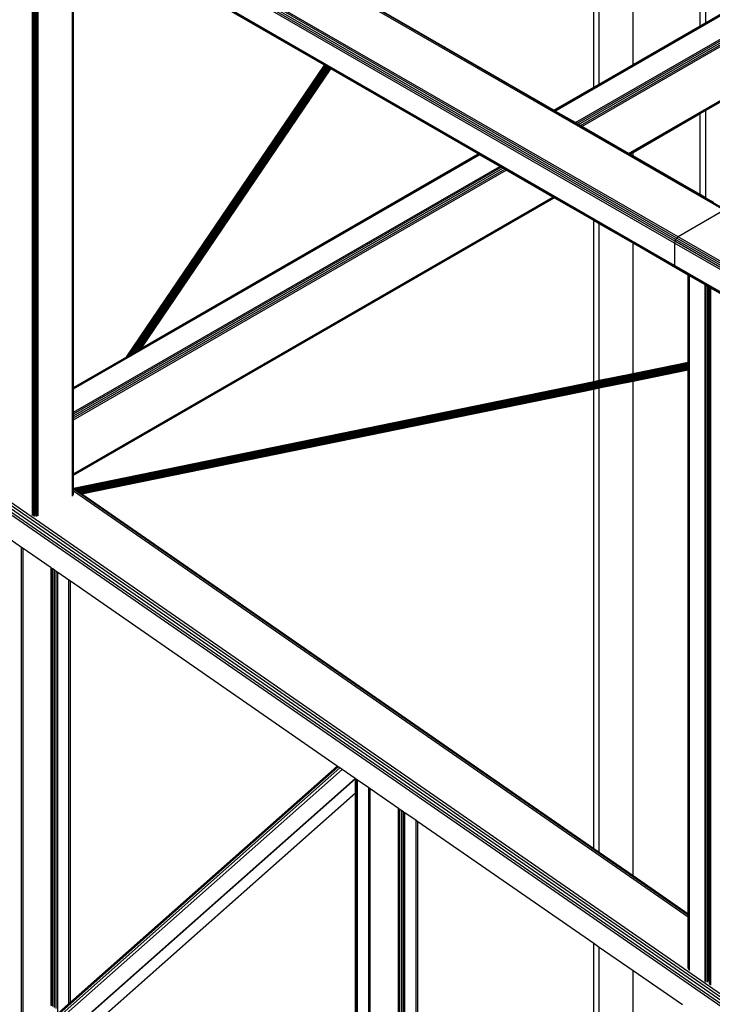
# Model space of a CAD drawing. Header units: millimetres. Extents: x 10 to 1250, y -62 to 528.
# Tile 556 of 656: x 602.22 to 603.32, y 508.85 to 510.42. Entities that reach past the tile are written whole.
import ezdxf

# ---------------------------------------------------------------- set-up
doc = ezdxf.new("R2010")
doc.units = ezdxf.units.MM
doc.header["$LTSCALE"] = 0.05

msp = doc.modelspace()

# ---------------------------------------------------------------- linework, layer by layer
at = {"color": 8}
for p, q in [((605.4326, 507.4058), (597.9564, 512.5855)), ((605.4326, 507.4112), (597.959, 512.589)), ((605.4326, 507.4158), (597.9621, 512.5915)), ((605.4347, 507.3947), (597.9541, 512.5775)), ((605.4332, 507.4002), (597.9547, 512.5814)), ((603.069, 510.2784), (604.8666, 511.3163)), ((603.0706, 510.2775), (604.8686, 511.3156)), ((603.1027, 510.259), (604.9007, 511.2971)), ((603.1051, 510.2576), (604.9027, 511.2955)), ((603.1079, 510.256), (604.9043, 511.2932)), ((603.1106, 510.2544), (604.9055, 511.2906)), ((603.113, 510.253), (604.9058, 511.2881)), ((603.1875, 510.21), (604.8636, 511.1777)), ((603.1891, 510.2091), (604.863, 511.1755)), ((603.3014, 510.4133), (603.3014, 510.8607)), ((603.3101, 510.8624), (603.3101, 510.4183)), ((603.1319, 510.3154), (603.1319, 510.8259)), ((603.1405, 510.3204), (603.1405, 510.8276)), ((603.1947, 510.3516), (603.1947, 510.8388)), ((603.3399, 510.1193), (602.2343, 510.7576)), ((603.3421, 510.1201), (602.2365, 510.7584)), ((603.2664, 510.0769), (602.1608, 510.7152)), ((603.2607, 510.067), (602.1551, 510.7054)), ((603.2612, 510.0698), (602.1555, 510.7081)), ((603.2624, 510.0726), (602.1568, 510.711)), ((603.2643, 510.0751), (602.1586, 510.7135)), ((603.2607, 510.0312), (602.1551, 510.6695)), ((603.2612, 510.0289), (602.1555, 510.6672)), ((602.2376, 509.6326), (602.2376, 510.6192)), ((602.2396, 509.8003), (602.2396, 510.618)), ((602.2398, 509.8004), (602.2398, 510.6179)), ((602.2401, 509.8005), (602.2401, 510.6177)), ((602.2409, 509.7886), (602.2409, 510.6173)), ((602.2421, 509.7878), (602.2421, 510.6166)), ((602.2433, 509.7871), (602.2433, 510.6159)), ((602.2443, 509.7865), (602.2443, 510.6153)), ((602.2445, 509.7864), (602.2445, 510.6152)), ((602.2466, 509.6321), (602.2466, 510.614)), ((602.3012, 509.6636), (602.3012, 510.5824)), ((602.3026, 509.8366), (602.3026, 510.5816)), ((602.7027, 510.3507), (602.3031, 510.5814)), ((602.3031, 509.8369), (602.3031, 510.5814)), ((603.3101, 510.4183), (603.4238, 510.4839)), ((603.0684, 510.2788), (602.7809, 510.4448)), ((603.3014, 510.4133), (603.3101, 510.4183)), ((603.1947, 510.3516), (603.3014, 510.4133)), ((602.3877, 509.8857), (602.7027, 510.3507)), ((602.3879, 509.8858), (602.7027, 510.3506)), ((602.3882, 509.886), (602.7029, 510.3505)), ((602.3887, 509.8863), (602.7031, 510.3504)), ((602.3893, 509.8867), (602.7034, 510.3502)), ((602.3902, 509.8872), (602.7037, 510.35)), ((602.3912, 509.8877), (602.7042, 510.3498)), ((602.3923, 509.8884), (602.7047, 510.3495)), ((602.3935, 509.8891), (602.7052, 510.3492)), ((602.3948, 509.8898), (602.7058, 510.3489)), ((602.3962, 509.8907), (602.7064, 510.3485)), ((602.3977, 509.8915), (602.707, 510.3481)), ((602.3992, 509.8924), (602.7077, 510.3478)), ((602.4007, 509.8932), (602.7083, 510.3474)), ((602.4022, 509.8941), (602.709, 510.347)), ((602.4036, 509.8949), (602.7096, 510.3466)), ((602.405, 509.8957), (602.7102, 510.3463)), ((602.4063, 509.8964), (602.7108, 510.346)), ((602.4074, 509.8971), (602.7113, 510.3457)), ((602.4085, 509.8977), (602.7118, 510.3454)), ((602.4094, 509.8983), (602.7122, 510.3452)), ((602.4102, 509.8987), (602.7125, 510.345)), ((602.4108, 509.8991), (602.7128, 510.3448)), ((602.4112, 509.8993), (602.713, 510.3447)), ((602.4115, 509.8995), (602.7131, 510.3447)), ((602.7027, 510.3506), (602.7027, 510.3507)), ((602.7029, 510.3505), (602.7027, 510.3506)), ((602.7031, 510.3504), (602.7029, 510.3505)), ((602.7034, 510.3502), (602.7031, 510.3504)), ((602.7037, 510.35), (602.7034, 510.3502)), ((602.7042, 510.3498), (602.7037, 510.35)), ((602.7047, 510.3495), (602.7042, 510.3498)), ((602.7052, 510.3492), (602.7047, 510.3495)), ((602.7058, 510.3489), (602.7052, 510.3492)), ((602.7064, 510.3485), (602.7058, 510.3489)), ((602.707, 510.3481), (602.7064, 510.3485)), ((602.7077, 510.3478), (602.707, 510.3481)), ((602.7083, 510.3474), (602.7077, 510.3478)), ((602.709, 510.347), (602.7083, 510.3474)), ((602.7096, 510.3466), (602.709, 510.347)), ((602.7102, 510.3463), (602.7096, 510.3466)), ((602.7108, 510.346), (602.7102, 510.3463)), ((602.7113, 510.3457), (602.7108, 510.346)), ((602.7118, 510.3454), (602.7113, 510.3457)), ((602.7122, 510.3452), (602.7118, 510.3454)), ((602.7125, 510.345), (602.7122, 510.3452)), ((602.7128, 510.3448), (602.7125, 510.345)), ((602.713, 510.3447), (602.7128, 510.3448)), ((602.7131, 510.3447), (602.713, 510.3447)), ((602.9478, 510.2091), (602.7131, 510.3447)), ((603.1405, 510.3204), (603.1947, 510.3516)), ((603.3101, 510.2783), (603.4238, 510.3439)), ((603.0684, 510.2788), (603.1319, 510.3154)), ((603.1319, 510.3154), (603.1405, 510.3204)), ((603.069, 510.2784), (603.0684, 510.2788)), ((603.0706, 510.2775), (603.069, 510.2784)), ((603.1027, 510.259), (603.0706, 510.2775)), ((603.3014, 510.2733), (603.3101, 510.2783)), ((603.3101, 510.2783), (603.3101, 510.1393)), ((603.1947, 510.2116), (603.3014, 510.2733)), ((603.3014, 510.1443), (603.3014, 510.2733)), ((603.1051, 510.2576), (603.1027, 510.259)), ((603.1079, 510.256), (603.1051, 510.2576)), ((603.1106, 510.2544), (603.1079, 510.256)), ((603.113, 510.253), (603.1106, 510.2544)), ((603.1875, 510.21), (603.113, 510.253)), ((602.3031, 509.8362), (602.9484, 510.2088)), ((602.3031, 509.8344), (602.95, 510.2079)), ((602.4115, 509.8995), (602.9478, 510.2091)), ((602.9484, 510.2088), (602.9478, 510.2091)), ((602.95, 510.2079), (602.9484, 510.2088)), ((602.9821, 510.1893), (602.95, 510.2079)), ((603.1891, 510.2091), (603.1875, 510.21)), ((603.1897, 510.2088), (603.1891, 510.2091)), ((603.1897, 510.2088), (603.1947, 510.2116)), ((603.1947, 510.2059), (603.1897, 510.2088)), ((603.1947, 510.2059), (603.1947, 510.2116)), ((603.3014, 510.1443), (603.1947, 510.2059)), ((602.3031, 509.7973), (602.9821, 510.1893)), ((602.3031, 509.7946), (602.9844, 510.188)), ((602.3031, 509.7914), (602.9872, 510.1864)), ((602.3031, 509.7882), (602.99, 510.1848)), ((602.3031, 509.7854), (602.9924, 510.1834)), ((602.9844, 510.188), (602.9821, 510.1893)), ((602.9872, 510.1864), (602.9844, 510.188)), ((602.99, 510.1848), (602.9872, 510.1864)), ((602.9924, 510.1834), (602.99, 510.1848)), ((603.0669, 510.1404), (602.9924, 510.1834)), ((602.3031, 509.6994), (603.0669, 510.1404)), ((602.3031, 509.6975), (603.0685, 510.1394)), ((602.3031, 509.6969), (603.0691, 510.1391)), ((603.0685, 510.1394), (603.0669, 510.1404)), ((603.0691, 510.1391), (603.0685, 510.1394)), ((603.1319, 510.1028), (603.0691, 510.1391)), ((603.3101, 510.1393), (603.3014, 510.1443)), ((603.3234, 510.1316), (603.3101, 510.1393)), ((603.3399, 510.1193), (603.2664, 510.0769)), ((603.1319, 509.846), (603.1319, 510.1028)), ((603.1405, 510.0978), (603.1319, 510.1028)), ((603.1405, 509.8477), (603.1405, 510.0978)), ((603.1947, 510.0666), (603.1405, 510.0978)), ((603.2624, 510.0726), (603.2612, 510.0698)), ((603.2643, 510.0751), (603.2624, 510.0726)), ((604.368, 509.4343), (603.2624, 510.0726)), ((603.2664, 510.0769), (603.2643, 510.0751)), ((604.3699, 509.4368), (603.2643, 510.0751)), ((604.3721, 509.4385), (603.2664, 510.0769)), ((603.1947, 509.8588), (603.1947, 510.0666)), ((603.2624, 510.0275), (603.1947, 510.0666)), ((603.2612, 510.0698), (603.2607, 510.067)), ((603.2607, 510.067), (603.2607, 510.0312)), ((604.3664, 509.4287), (603.2607, 510.067)), ((604.3668, 509.4315), (603.2612, 510.0698)), ((603.2607, 510.0312), (603.2612, 510.0289)), ((604.3664, 509.3928), (603.2607, 510.0312)), ((603.2612, 510.0289), (603.2624, 510.0275)), ((604.3668, 509.3906), (603.2612, 510.0289)), ((603.2825, 510.0159), (603.2624, 510.0275)), ((603.283, 510.0156), (603.2825, 510.0159)), ((603.2825, 509.8768), (603.2825, 510.0159)), ((603.2844, 510.0148), (603.283, 510.0156)), ((603.283, 509.8769), (603.283, 510.0156)), ((603.3093, 510.0004), (603.2844, 510.0148)), ((603.2844, 509.8772), (603.2844, 510.0148)), ((603.3093, 508.9246), (603.3093, 510.0004)), ((603.3113, 509.9992), (603.3093, 510.0004)), ((603.3113, 508.9258), (603.3113, 509.9992)), ((603.3138, 509.9978), (603.3113, 509.9992)), ((603.3138, 508.9272), (603.3138, 509.9978)), ((603.315, 509.9971), (603.3138, 509.9978)), ((603.315, 509.0081), (603.315, 509.9971)), ((603.316, 509.9965), (603.315, 509.9971)), ((603.316, 509.0087), (603.316, 509.9965)), ((603.3162, 509.9964), (603.316, 509.9965)), ((603.3162, 509.0089), (603.3162, 509.9964)), ((603.3164, 509.9963), (603.3162, 509.9964)), ((603.3164, 509.009), (603.3164, 509.9963)), ((603.3169, 509.996), (603.3164, 509.9963)), ((603.3169, 509.0092), (603.3169, 509.996)), ((603.3183, 509.9952), (603.3169, 509.996)), ((603.3183, 508.8839), (603.3183, 509.9952)), ((603.3432, 509.9808), (603.3183, 509.9952)), ((602.4102, 509.8987), (602.4108, 509.8991)), ((602.4108, 509.8991), (602.4112, 509.8993)), ((602.4115, 509.8995), (602.4112, 509.8993)), ((602.3031, 509.8369), (602.3877, 509.8857)), ((602.3877, 509.8857), (602.3879, 509.8858)), ((602.3879, 509.8858), (602.3882, 509.886)), ((602.3882, 509.886), (602.3887, 509.8863)), ((602.3887, 509.8863), (602.3893, 509.8867)), ((602.3893, 509.8867), (602.3902, 509.8872)), ((602.3902, 509.8872), (602.3912, 509.8877)), ((602.3912, 509.8877), (602.3923, 509.8884)), ((602.3923, 509.8884), (602.3935, 509.8891)), ((602.3935, 509.8891), (602.3948, 509.8898)), ((602.3948, 509.8898), (602.3962, 509.8907)), ((602.3962, 509.8907), (602.3977, 509.8915)), ((602.3977, 509.8915), (602.3992, 509.8924)), ((602.3992, 509.8924), (602.4007, 509.8932)), ((602.4007, 509.8932), (602.4022, 509.8941)), ((602.4022, 509.8941), (602.4036, 509.8949)), ((602.4036, 509.8949), (602.405, 509.8957)), ((602.405, 509.8957), (602.4063, 509.8964)), ((602.4063, 509.8964), (602.4074, 509.8971)), ((602.4074, 509.8971), (602.4085, 509.8977)), ((602.4085, 509.8977), (602.4094, 509.8983)), ((602.4094, 509.8983), (602.4102, 509.8987)), ((603.2825, 509.8767), (602.3031, 509.6759)), ((603.2825, 509.8765), (602.3032, 509.6757)), ((603.2825, 509.8762), (602.3035, 509.6755)), ((603.2825, 509.8759), (602.3039, 509.6752)), ((603.2825, 509.8754), (602.3044, 509.6748)), ((603.2825, 509.8749), (602.305, 509.6744)), ((603.2825, 509.8743), (602.3057, 509.674)), ((603.2825, 509.8736), (602.3064, 509.6735)), ((603.2825, 509.8729), (602.3072, 509.6729)), ((603.2825, 509.8722), (602.308, 509.6723)), ((603.2825, 509.8714), (602.3089, 509.6718)), ((603.2825, 509.8707), (602.3097, 509.6712)), ((603.2825, 509.8699), (602.3106, 509.6706)), ((603.2825, 509.8691), (602.3114, 509.67)), ((603.2825, 509.8684), (602.3122, 509.6694)), ((603.2825, 509.8677), (602.313, 509.6689)), ((603.2825, 509.8768), (603.1947, 509.8588)), ((603.283, 509.8769), (603.2825, 509.8768)), ((603.283, 509.8768), (603.2825, 509.8767)), ((603.2825, 509.8767), (603.2825, 509.8768)), ((603.2825, 509.8765), (603.2825, 509.8767)), ((603.283, 509.8766), (603.2825, 509.8765)), ((603.2825, 509.8762), (603.2825, 509.8765)), ((603.283, 509.8763), (603.2825, 509.8762)), ((603.2825, 509.8759), (603.2825, 509.8762)), ((603.283, 509.876), (603.2825, 509.8759)), ((603.2825, 509.8754), (603.2825, 509.8759)), ((603.283, 509.8755), (603.2825, 509.8754)), ((603.2825, 509.8749), (603.2825, 509.8754)), ((603.283, 509.875), (603.2825, 509.8749)), ((603.2825, 509.8743), (603.2825, 509.8749)), ((603.283, 509.8744), (603.2825, 509.8743)), ((603.2825, 509.8736), (603.2825, 509.8743)), ((603.283, 509.8737), (603.2825, 509.8736)), ((603.2825, 509.8729), (603.2825, 509.8736)), ((603.283, 509.873), (603.2825, 509.8729)), ((603.2825, 509.8722), (603.2825, 509.8729)), ((603.283, 509.8723), (603.2825, 509.8722)), ((603.2825, 509.8714), (603.2825, 509.8722)), ((603.283, 509.8715), (603.2825, 509.8714)), ((603.2825, 509.8707), (603.2825, 509.8714)), ((603.283, 509.8708), (603.2825, 509.8707)), ((603.2825, 509.8699), (603.2825, 509.8707)), ((603.283, 509.87), (603.2825, 509.8699)), ((603.2825, 509.8691), (603.2825, 509.8699)), ((603.283, 509.8692), (603.2825, 509.8691)), ((603.2825, 509.8684), (603.2825, 509.8691)), ((603.283, 509.8685), (603.2825, 509.8684)), ((603.2825, 509.8677), (603.2825, 509.8684)), ((603.283, 509.8678), (603.2825, 509.8677)), ((603.2825, 509.8671), (603.2825, 509.8677)), ((603.2844, 509.8772), (603.283, 509.8769)), ((603.2844, 509.8771), (603.283, 509.8768)), ((603.2844, 509.8769), (603.283, 509.8766)), ((603.283, 509.8768), (603.283, 509.8769)), ((603.283, 509.8766), (603.283, 509.8768)), ((603.2844, 509.8766), (603.283, 509.8763)), ((603.283, 509.8763), (603.283, 509.8766)), ((603.283, 509.876), (603.283, 509.8763)), ((603.2844, 509.8762), (603.283, 509.876)), ((603.283, 509.8755), (603.283, 509.876)), ((603.2844, 509.8758), (603.283, 509.8755)), ((603.283, 509.875), (603.283, 509.8755)), ((603.2844, 509.8753), (603.283, 509.875)), ((603.283, 509.8744), (603.283, 509.875)), ((603.2844, 509.8747), (603.283, 509.8744)), ((603.283, 509.8737), (603.283, 509.8744)), ((603.2844, 509.874), (603.283, 509.8737)), ((603.283, 509.873), (603.283, 509.8737)), ((603.2844, 509.8733), (603.283, 509.873)), ((603.283, 509.8723), (603.283, 509.873)), ((603.2844, 509.8726), (603.283, 509.8723)), ((603.283, 509.8715), (603.283, 509.8723)), ((603.2844, 509.8718), (603.283, 509.8715)), ((603.283, 509.8708), (603.283, 509.8715)), ((603.2844, 509.871), (603.283, 509.8708)), ((603.283, 509.87), (603.283, 509.8708)), ((603.2844, 509.8703), (603.283, 509.87)), ((603.283, 509.8692), (603.283, 509.87)), ((603.2844, 509.8695), (603.283, 509.8692)), ((603.283, 509.8685), (603.283, 509.8692)), ((603.2844, 509.8688), (603.283, 509.8685)), ((603.283, 509.8678), (603.283, 509.8685)), ((603.2844, 509.8681), (603.283, 509.8678)), ((603.283, 509.8672), (603.283, 509.8678)), ((603.283, 509.8672), (603.2844, 509.8675)), ((603.2844, 509.8771), (603.2844, 509.8772)), ((603.2844, 509.8769), (603.2844, 509.8771)), ((603.2844, 509.8766), (603.2844, 509.8769)), ((603.2844, 509.8762), (603.2844, 509.8766)), ((603.2844, 509.8758), (603.2844, 509.8762)), ((603.2844, 509.8753), (603.2844, 509.8758)), ((603.2844, 509.8747), (603.2844, 509.8753)), ((603.2844, 509.874), (603.2844, 509.8747)), ((603.2844, 509.8733), (603.2844, 509.874)), ((603.2844, 509.8726), (603.2844, 509.8733)), ((603.2844, 509.8718), (603.2844, 509.8726)), ((603.2844, 509.871), (603.2844, 509.8718)), ((603.2844, 509.8703), (603.2844, 509.871)), ((603.2844, 509.8695), (603.2844, 509.8703)), ((603.2844, 509.8688), (603.2844, 509.8695)), ((603.2844, 509.8681), (603.2844, 509.8688)), ((603.2844, 509.8675), (603.2844, 509.8681)), ((603.2844, 509.8669), (603.2844, 509.8675)), ((602.3137, 509.6684), (603.2825, 509.8671)), ((603.2825, 509.8665), (602.3144, 509.668)), ((603.2825, 509.866), (602.315, 509.6676)), ((603.2825, 509.8655), (602.3154, 509.6672)), ((603.2825, 509.8652), (602.3159, 509.6669)), ((603.2825, 509.8649), (602.3162, 509.6667)), ((603.2825, 509.8647), (602.3164, 509.6666)), ((603.1947, 509.8588), (603.1405, 509.8477)), ((603.2825, 509.8646), (603.1947, 509.8466)), ((603.2825, 509.8671), (603.283, 509.8672)), ((603.2825, 509.8665), (603.2825, 509.8671)), ((603.283, 509.8666), (603.2825, 509.8665)), ((603.2825, 509.866), (603.2825, 509.8665)), ((603.283, 509.8661), (603.2825, 509.866)), ((603.2825, 509.8655), (603.2825, 509.866)), ((603.283, 509.8656), (603.2825, 509.8655)), ((603.2825, 509.8652), (603.2825, 509.8655)), ((603.283, 509.8653), (603.2825, 509.8652)), ((603.2825, 509.8649), (603.2825, 509.8652)), ((603.283, 509.865), (603.2825, 509.8649)), ((603.2825, 509.8647), (603.2825, 509.8649)), ((603.283, 509.8648), (603.2825, 509.8647)), ((603.283, 509.8647), (603.2825, 509.8646)), ((603.2825, 509.8646), (603.2825, 509.8647)), ((603.2825, 508.9972), (603.2825, 509.8646)), ((603.283, 509.8666), (603.283, 509.8672)), ((603.2844, 509.8669), (603.283, 509.8666)), ((603.283, 509.8661), (603.283, 509.8666)), ((603.2844, 509.8664), (603.283, 509.8661)), ((603.283, 509.8656), (603.283, 509.8661)), ((603.2844, 509.8659), (603.283, 509.8656)), ((603.283, 509.8653), (603.283, 509.8656)), ((603.2844, 509.8655), (603.283, 509.8653)), ((603.2844, 509.8653), (603.283, 509.865)), ((603.283, 509.865), (603.283, 509.8653)), ((603.2844, 509.8651), (603.283, 509.8648)), ((603.2844, 509.865), (603.283, 509.8647)), ((603.283, 509.8648), (603.283, 509.865)), ((603.283, 509.8647), (603.283, 509.8648)), ((603.283, 508.9969), (603.283, 509.8647)), ((603.2844, 509.8664), (603.2844, 509.8669)), ((603.2844, 509.8659), (603.2844, 509.8664)), ((603.2844, 509.8655), (603.2844, 509.8659)), ((603.2844, 509.8653), (603.2844, 509.8655)), ((603.2844, 509.8651), (603.2844, 509.8653)), ((603.2844, 509.865), (603.2844, 509.8651)), ((603.2844, 508.9959), (603.2844, 509.865)), ((602.3026, 509.8366), (602.3031, 509.8369)), ((602.3026, 509.836), (602.3026, 509.8366)), ((602.3026, 509.836), (602.3031, 509.8362)), ((603.1319, 509.846), (602.3031, 509.676)), ((602.3031, 509.8362), (602.3031, 509.8369)), ((602.3031, 509.8344), (602.3031, 509.8362)), ((603.1405, 509.8477), (603.1319, 509.846)), ((603.1947, 509.8466), (603.1405, 509.8355)), ((603.1947, 509.0581), (603.1947, 509.8466)), ((602.3026, 509.8341), (602.3026, 509.836)), ((602.3026, 509.8341), (602.3031, 509.8344)), ((602.3026, 509.7971), (602.3026, 509.8341)), ((602.3031, 509.7973), (602.3031, 509.8344)), ((603.1319, 509.8337), (602.3165, 509.6665)), ((603.1405, 509.8355), (603.1319, 509.8337)), ((603.1319, 509.1016), (603.1319, 509.8337)), ((603.1405, 509.0956), (603.1405, 509.8355)), ((602.2396, 509.8003), (602.2398, 509.8004)), ((602.2396, 509.7996), (602.2396, 509.8003)), ((602.2396, 509.7996), (602.2398, 509.7997)), ((602.2396, 509.7978), (602.2396, 509.7996)), ((602.2396, 509.7978), (602.2398, 509.7979)), ((602.2396, 509.7607), (602.2396, 509.7978)), ((602.2398, 509.8004), (602.2401, 509.8005)), ((602.2398, 509.7997), (602.2398, 509.8004)), ((602.2398, 509.7997), (602.2401, 509.7999)), ((602.2398, 509.7979), (602.2398, 509.7997)), ((602.2398, 509.7979), (602.2401, 509.798)), ((602.2398, 509.7608), (602.2398, 509.7979)), ((602.2401, 509.7999), (602.2401, 509.8005)), ((602.2401, 509.798), (602.2401, 509.7999)), ((602.2401, 509.789), (602.2401, 509.798)), ((602.3026, 509.7971), (602.3031, 509.7973)), ((602.3026, 509.7943), (602.3026, 509.7971)), ((602.3026, 509.7943), (602.3031, 509.7946)), ((602.3026, 509.7911), (602.3026, 509.7943)), ((602.3026, 509.7911), (602.3031, 509.7914)), ((602.3026, 509.7879), (602.3026, 509.7911)), ((602.3031, 509.7946), (602.3031, 509.7973)), ((602.3031, 509.7914), (602.3031, 509.7946)), ((602.3031, 509.7882), (602.3031, 509.7914)), ((602.2409, 509.7614), (602.2409, 509.7886)), ((602.2421, 509.7621), (602.2421, 509.7878)), ((602.2433, 509.7628), (602.2433, 509.7871)), ((602.2443, 509.7634), (602.2443, 509.7865)), ((602.2445, 509.7635), (602.2445, 509.7864)), ((602.3026, 509.7879), (602.3031, 509.7882)), ((602.3026, 509.7851), (602.3026, 509.7879)), ((602.3026, 509.7851), (602.3031, 509.7854)), ((602.3026, 509.6991), (602.3026, 509.7851)), ((602.3031, 509.7854), (602.3031, 509.7882)), ((602.3031, 509.6994), (602.3031, 509.7854)), ((602.2396, 509.7607), (602.2398, 509.7608)), ((602.2396, 509.758), (602.2396, 509.7607)), ((602.2396, 509.758), (602.2398, 509.7581)), ((602.2396, 509.7547), (602.2396, 509.758)), ((602.2398, 509.7608), (602.2409, 509.7614)), ((602.2398, 509.7581), (602.2398, 509.7608)), ((602.2398, 509.7581), (602.2409, 509.7587)), ((602.2398, 509.7549), (602.2398, 509.7581)), ((602.2409, 509.7614), (602.2421, 509.7621)), ((602.2409, 509.7587), (602.2409, 509.7614)), ((602.2409, 509.7587), (602.2421, 509.7594)), ((602.2409, 509.7555), (602.2409, 509.7587)), ((602.2421, 509.7621), (602.2433, 509.7628)), ((602.2421, 509.7594), (602.2421, 509.7621)), ((602.2421, 509.7594), (602.2433, 509.7601)), ((602.2421, 509.7562), (602.2421, 509.7594)), ((602.2433, 509.7628), (602.2443, 509.7634)), ((602.2433, 509.7601), (602.2433, 509.7628)), ((602.2433, 509.7601), (602.2443, 509.7607)), ((602.2433, 509.7569), (602.2433, 509.7601)), ((602.2443, 509.7634), (602.2445, 509.7635)), ((602.2443, 509.7607), (602.2443, 509.7634)), ((602.2443, 509.7607), (602.2445, 509.7608)), ((602.2443, 509.7575), (602.2443, 509.7607)), ((602.2443, 509.7575), (602.2445, 509.7576)), ((602.2445, 509.7608), (602.2445, 509.7635)), ((602.2445, 509.7576), (602.2445, 509.7608)), ((602.2445, 509.7543), (602.2445, 509.7576)), ((602.2396, 509.7547), (602.2398, 509.7549)), ((602.2396, 509.7515), (602.2396, 509.7547)), ((602.2396, 509.7515), (602.2398, 509.7516)), ((602.2396, 509.7511), (602.2396, 509.7515)), ((602.2398, 509.7499), (602.2396, 509.7511)), ((602.2396, 509.7224), (602.2396, 509.7511)), ((602.2398, 509.7549), (602.2409, 509.7555)), ((602.2398, 509.7516), (602.2398, 509.7549)), ((602.2398, 509.7516), (602.2409, 509.7522)), ((602.2398, 509.7499), (602.2398, 509.7516)), ((602.24, 509.749), (602.2398, 509.7499)), ((602.2398, 509.7225), (602.2398, 509.7499)), ((602.24, 509.749), (602.2409, 509.7495)), ((602.24, 509.7226), (602.24, 509.749)), ((602.2409, 509.7555), (602.2421, 509.7562)), ((602.2409, 509.7522), (602.2409, 509.7555)), ((602.2409, 509.7522), (602.2421, 509.7529)), ((602.2409, 509.7495), (602.2409, 509.7522)), ((602.2409, 509.7495), (602.2421, 509.7502)), ((602.2409, 509.6719), (602.2409, 509.7495)), ((602.2421, 509.7562), (602.2433, 509.7569)), ((602.2421, 509.7529), (602.2421, 509.7562)), ((602.2421, 509.7529), (602.2433, 509.7536)), ((602.2421, 509.7502), (602.2421, 509.7529)), ((602.2421, 509.7502), (602.2433, 509.7509)), ((602.2421, 509.6726), (602.2421, 509.7502)), ((602.2433, 509.7569), (602.2443, 509.7575)), ((602.2433, 509.7536), (602.2433, 509.7569)), ((602.2433, 509.7536), (602.2443, 509.7542)), ((602.2433, 509.7509), (602.2433, 509.7536)), ((602.2433, 509.7509), (602.2443, 509.7515)), ((602.2433, 509.6733), (602.2433, 509.7509)), ((602.2443, 509.7542), (602.2443, 509.7575)), ((602.2443, 509.7542), (602.2445, 509.7543)), ((602.2443, 509.7515), (602.2443, 509.7542)), ((602.2443, 509.7515), (602.2445, 509.7516)), ((602.2443, 509.6739), (602.2443, 509.7515)), ((602.2445, 509.7516), (602.2445, 509.7543)), ((602.2445, 509.674), (602.2445, 509.7516)), ((602.2396, 509.7224), (602.2398, 509.7225)), ((602.2396, 509.7197), (602.2396, 509.7224)), ((602.2398, 509.7196), (602.2396, 509.7197)), ((602.2397, 509.7195), (602.2396, 509.7197)), ((602.2396, 509.7184), (602.2397, 509.7195)), ((602.2398, 509.7183), (602.2396, 509.7184)), ((602.2396, 509.7152), (602.2396, 509.7184)), ((602.2398, 509.7151), (602.2396, 509.7152)), ((602.2396, 509.6316), (602.2396, 509.7152)), ((602.2397, 509.7195), (602.2398, 509.7195)), ((602.2398, 509.7225), (602.24, 509.7226)), ((602.2398, 509.7196), (602.2398, 509.7225)), ((602.2398, 509.7195), (602.2399, 509.7196)), ((602.2398, 509.7195), (602.2398, 509.7196)), ((602.2398, 509.7183), (602.2398, 509.7195)), ((602.24, 509.7182), (602.2398, 509.7183)), ((602.2398, 509.7151), (602.2398, 509.7183)), ((602.24, 509.715), (602.2398, 509.7151)), ((602.2398, 509.6339), (602.2398, 509.7151)), ((602.2399, 509.7196), (602.24, 509.7196)), ((602.24, 509.7195), (602.2399, 509.7196)), ((602.24, 509.7196), (602.24, 509.7226)), ((602.24, 509.7195), (602.24, 509.7196)), ((602.24, 509.7182), (602.24, 509.7195)), ((602.24, 509.715), (602.24, 509.7182)), ((602.24, 509.6714), (602.24, 509.715)), ((602.3026, 509.6991), (602.3031, 509.6994)), ((602.3026, 509.6972), (602.3026, 509.6991)), ((602.3026, 509.6972), (602.3031, 509.6975)), ((602.3026, 509.6966), (602.3026, 509.6972)), ((602.3026, 509.6966), (602.3031, 509.6969)), ((602.3026, 509.6761), (602.3026, 509.6966)), ((602.3031, 509.6975), (602.3031, 509.6994)), ((602.3031, 509.6969), (602.3031, 509.6975)), ((602.3031, 509.676), (602.3031, 509.6969)), ((602.2409, 509.6334), (602.2409, 509.6719)), ((602.2421, 509.6312), (602.2421, 509.6726)), ((602.2433, 509.6333), (602.2433, 509.6733)), ((602.2443, 509.6336), (602.2443, 509.6739)), ((602.2445, 509.6313), (602.2445, 509.674)), ((602.3026, 509.6748), (602.3026, 509.6761)), ((602.3028, 509.6759), (602.3026, 509.6761)), ((602.3031, 509.6745), (602.3026, 509.6748)), ((602.3026, 509.6716), (602.3026, 509.6748)), ((602.3031, 509.6713), (602.3026, 509.6716)), ((602.3026, 509.6648), (602.3026, 509.6716)), ((602.3031, 509.676), (602.3028, 509.6759)), ((602.303, 509.6759), (602.3028, 509.6759)), ((602.3031, 509.6759), (602.303, 509.6759)), ((602.3031, 509.6758), (602.303, 509.6759)), ((602.3031, 509.6759), (602.3031, 509.676)), ((602.3031, 509.6758), (602.3031, 509.6759)), ((602.3031, 509.6745), (602.3031, 509.6758)), ((602.3032, 509.6757), (602.3031, 509.6758)), ((603.2825, 508.9959), (602.3031, 509.6745)), ((602.3031, 509.6713), (602.3031, 509.6745)), ((602.3031, 509.6664), (602.3031, 509.6713)), ((603.2825, 508.9927), (602.3031, 509.6713)), ((602.3035, 509.6755), (602.3032, 509.6757)), ((602.3039, 509.6752), (602.3035, 509.6755)), ((602.3044, 509.6748), (602.3039, 509.6752)), ((602.305, 509.6744), (602.3044, 509.6748)), ((602.3057, 509.674), (602.305, 509.6744)), ((602.3064, 509.6735), (602.3057, 509.674)), ((602.3072, 509.6729), (602.3064, 509.6735)), ((602.308, 509.6723), (602.3072, 509.6729)), ((602.3089, 509.6718), (602.308, 509.6723)), ((602.3097, 509.6712), (602.3089, 509.6718)), ((602.3106, 509.6706), (602.3097, 509.6712)), ((602.3114, 509.67), (602.3106, 509.6706)), ((602.3122, 509.6694), (602.3114, 509.67)), ((602.313, 509.6689), (602.3122, 509.6694)), ((602.3137, 509.6684), (602.313, 509.6689)), ((602.3144, 509.668), (602.3137, 509.6684)), ((602.315, 509.6676), (602.3144, 509.668)), ((602.3154, 509.6672), (602.315, 509.6676)), ((602.3159, 509.6669), (602.3154, 509.6672)), ((602.3162, 509.6667), (602.3159, 509.6669)), ((602.3164, 509.6666), (602.3162, 509.6667)), ((602.3165, 509.6665), (602.3164, 509.6666)), ((603.1319, 509.1016), (602.3165, 509.6665)), ((602.2201, 509.582), (602.2023, 509.5943)), ((602.2201, 508.7877), (602.2201, 509.582)), ((602.2227, 509.5802), (602.2201, 509.582)), ((602.2227, 508.79), (602.2227, 509.5802)), ((602.2676, 509.5491), (602.2227, 509.5802)), ((602.2676, 508.8515), (602.2676, 509.5491)), ((602.2686, 509.5484), (602.2676, 509.5491)), ((602.2686, 508.851), (602.2686, 509.5484)), ((602.27, 509.5475), (602.2686, 509.5484)), ((602.27, 508.8502), (602.27, 509.5475)), ((602.2727, 509.5455), (602.27, 509.5475)), ((602.2727, 508.8486), (602.2727, 509.5455)), ((602.2755, 509.5436), (602.2727, 509.5455)), ((602.2755, 508.847), (602.2755, 509.5436)), ((602.2778, 509.542), (602.2755, 509.5436)), ((602.2778, 508.8388), (602.2778, 509.542)), ((602.2956, 509.5297), (602.2778, 509.542)), ((602.2956, 508.8546), (602.2956, 509.5297)), ((602.2982, 509.5279), (602.2956, 509.5297)), ((602.2982, 508.8569), (602.2982, 509.5279)), ((602.7233, 509.2334), (602.2982, 509.5279)), ((602.2204, 508.7855), (602.7249, 509.2323)), ((602.2227, 508.7898), (602.7235, 509.2333)), ((602.2232, 508.7838), (602.7275, 509.2305)), ((602.2263, 508.7813), (602.7309, 509.2281)), ((602.2982, 508.8569), (602.7233, 509.2334)), ((602.7235, 509.2333), (602.7233, 509.2334)), ((602.7249, 509.2323), (602.7235, 509.2333)), ((602.7275, 509.2305), (602.7249, 509.2323)), ((602.7309, 509.2281), (602.7275, 509.2305)), ((602.7519, 509.2136), (602.7309, 509.2281)), ((602.249, 508.7682), (602.7519, 509.2136)), ((602.2956, 508.8087), (602.7524, 509.2132)), ((602.7524, 509.2132), (602.7519, 509.2136)), ((602.7524, 509.2132), (602.7524, 509.2132)), ((602.7524, 509.1907), (602.7524, 509.2132)), ((602.7524, 509.2132), (602.7524, 509.2132)), ((602.7532, 509.2127), (602.7524, 509.2132)), ((602.7524, 509.2132), (602.7524, 509.2132)), ((602.7532, 509.1914), (602.7532, 509.2127)), ((602.7555, 509.211), (602.7532, 509.2127)), ((602.7555, 509.1935), (602.7555, 509.211)), ((602.7734, 509.1987), (602.7555, 509.211)), ((602.7532, 509.1914), (602.7555, 509.1935)), ((602.7532, 509.1906), (602.7555, 509.1927)), ((602.7555, 509.1927), (602.7555, 509.1935)), ((602.7555, 508.5698), (602.7555, 509.1927)), ((602.7734, 508.4655), (602.7734, 509.1987)), ((602.7759, 509.1969), (602.7734, 509.1987)), ((602.7759, 508.4684), (602.7759, 509.1969)), ((602.8209, 509.1658), (602.7759, 509.1969)), ((602.2972, 508.7876), (602.7524, 509.1907)), ((602.3297, 508.8157), (602.7524, 509.1899)), ((602.7524, 509.1907), (602.7532, 509.1914)), ((602.7524, 509.1899), (602.7524, 509.1907)), ((602.7524, 509.1899), (602.7532, 509.1906)), ((602.7524, 508.5717), (602.7524, 509.1899)), ((602.7532, 509.1906), (602.7532, 509.1914)), ((602.7532, 508.5712), (602.7532, 509.1906)), ((602.8209, 508.5321), (602.8209, 509.1658)), ((602.8218, 509.1651), (602.8209, 509.1658)), ((602.8218, 508.5316), (602.8218, 509.1651)), ((602.8232, 509.1642), (602.8218, 509.1651)), ((602.8232, 508.5308), (602.8232, 509.1642)), ((602.826, 509.1622), (602.8232, 509.1642)), ((602.826, 508.5292), (602.826, 509.1622)), ((602.8287, 509.1603), (602.826, 509.1622)), ((602.8287, 508.5276), (602.8287, 509.1603)), ((602.8301, 509.1594), (602.8287, 509.1603)), ((602.8301, 508.5268), (602.8301, 509.1594)), ((602.8311, 509.1587), (602.8301, 509.1594)), ((602.8311, 508.5262), (602.8311, 509.1587)), ((602.8489, 509.1464), (602.8311, 509.1587)), ((602.8489, 508.5248), (602.8489, 509.1464)), ((602.8514, 509.1446), (602.8489, 509.1464)), ((602.8514, 508.5268), (602.8514, 509.1446)), ((603.1319, 508.9503), (602.8514, 509.1446)), ((603.1405, 509.0956), (603.1319, 509.1016)), ((603.1947, 509.0581), (603.1405, 509.0956)), ((603.2825, 508.9972), (603.1947, 509.0581)), ((603.315, 509.0069), (603.3139, 509.0075)), ((603.3139, 509.0045), (603.315, 509.0039)), ((603.315, 509.0069), (603.315, 509.0081)), ((603.316, 509.0063), (603.315, 509.0069)), ((603.315, 509.0039), (603.315, 509.0069)), ((603.316, 509.0063), (603.316, 509.0087)), ((603.316, 509.0033), (603.316, 509.0063)), ((603.3162, 509.0062), (603.316, 509.0063)), ((603.3162, 509.0062), (603.3162, 509.0089)), ((603.3162, 509.0032), (603.3162, 509.0062)), ((603.3164, 509.0061), (603.3162, 509.0062)), ((603.3164, 509.0061), (603.3164, 509.009)), ((603.3169, 509.0058), (603.3164, 509.0061)), ((603.3164, 509.0031), (603.3164, 509.0061)), ((603.3169, 509.0058), (603.3169, 509.0092)), ((603.3169, 509.0028), (603.3169, 509.0058)), ((603.2825, 508.9959), (603.2825, 508.9972)), ((603.283, 508.9969), (603.2825, 508.9972)), ((603.2825, 508.9927), (603.2825, 508.9959)), ((603.283, 508.9956), (603.2825, 508.9959)), ((603.2825, 508.9104), (603.2825, 508.9927)), ((603.283, 508.9924), (603.2825, 508.9927)), ((603.283, 508.9956), (603.283, 508.9969)), ((603.2844, 508.9959), (603.283, 508.9969)), ((603.283, 508.9924), (603.283, 508.9956)), ((603.2844, 508.9946), (603.283, 508.9956)), ((603.2844, 508.9914), (603.283, 508.9924)), ((603.283, 508.9924), (603.283, 508.9088)), ((603.2844, 508.9946), (603.2844, 508.9959)), ((603.2844, 508.9914), (603.2844, 508.9946)), ((603.2844, 508.9074), (603.2844, 508.9914)), ((603.315, 509.0039), (603.316, 509.0033)), ((603.315, 508.9279), (603.315, 509.0039)), ((603.316, 508.9285), (603.316, 509.0033)), ((603.316, 509.0033), (603.3162, 509.0032)), ((603.3162, 508.9286), (603.3162, 509.0032)), ((603.3162, 509.0032), (603.3164, 509.0031)), ((603.3164, 508.9288), (603.3164, 509.0031)), ((603.3164, 509.0031), (603.3169, 509.0028)), ((603.3169, 508.929), (603.3169, 509.0028)), ((603.1319, 508.7434), (603.1319, 508.9503)), ((603.1405, 508.9443), (603.1319, 508.9503)), ((603.1405, 508.7501), (603.1405, 508.9443)), ((603.1947, 508.9068), (603.1405, 508.9443)), ((603.3113, 508.8891), (603.3113, 508.9258)), ((603.3138, 508.8887), (603.3138, 508.9272)), ((603.315, 508.8908), (603.315, 508.9279)), ((603.316, 508.8912), (603.316, 508.9285)), ((603.3162, 508.8888), (603.3162, 508.9286)), ((603.3164, 508.8868), (603.3164, 508.9288)), ((603.3169, 508.8853), (603.3169, 508.929)), ((603.3093, 508.8901), (603.3093, 508.9246)), ((603.1947, 508.7919), (603.1947, 508.9068)), ((603.2731, 508.8525), (603.1947, 508.9068)), ((602.2778, 508.8388), (602.2956, 508.8546)), ((602.2956, 508.8546), (602.2982, 508.8569))]:
    msp.add_line(p, q, dxfattribs=at)

doc.saveas('drawing.dxf')
